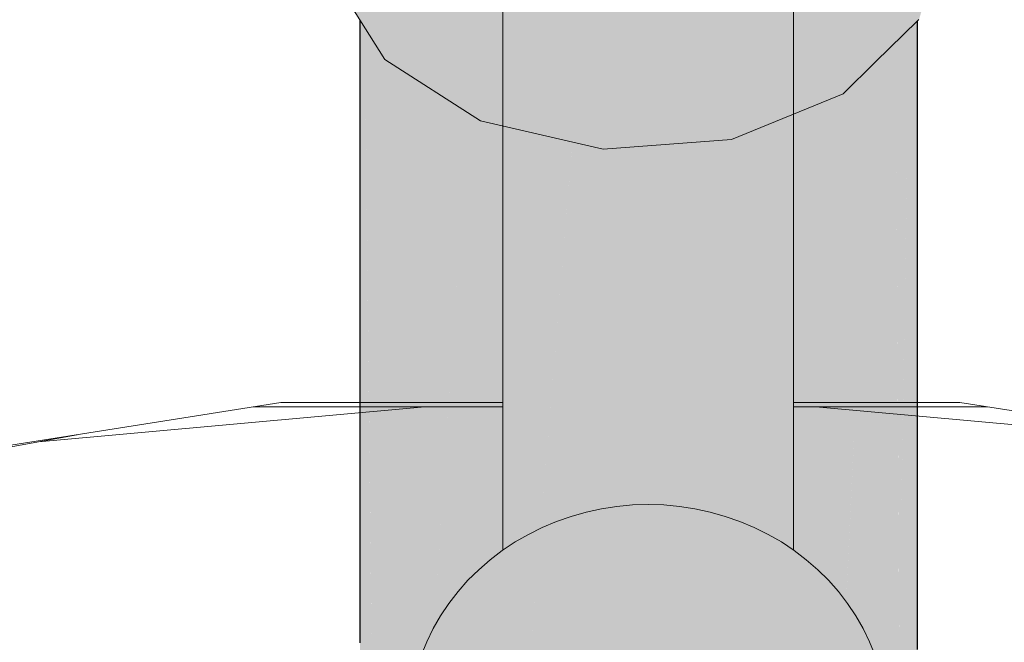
# Model space of a CAD drawing. Header units: millimetres. Extents: x 321 to 585, y -277 to 9.
# Tile 287 of 656: x 481.791 to 482.07, y -193.947 to -193.77. Entities that reach past the tile are written whole.
import ezdxf

# ---------------------------------------------------------------- set-up
doc = ezdxf.new("R2010")
doc.units = ezdxf.units.MM
doc.header["$MEASUREMENT"] = 0
for name, color, linetype, lineweight in [('IFC-Elemento de mobília-Contorno', 152, 'Continuous', 5), ('IFC-Elemento terminal-Contorno', 253, 'Continuous', 5), ('TQ-Condutos', 3, 'Continuous', 25), ('TQ-Conexões', 9, 'Continuous', 18)]:
    doc.layers.add(name, color=color, linetype=linetype, lineweight=lineweight)

msp = doc.modelspace()

# ---------------------------------------------------------------- hatches: boundary and pattern name
at = {"layer": 'TQ-Condutos', "linetype": 'Continuous'}
for points in [[(481.89622, -193.78506), (481.89753, -193.74939), (481.89328, -193.73986)], [(481.88706, -194.01081), (481.88792, -194.01196), (481.88962, -194.01424), (481.89031, -194.01518), (481.89768, -194.02507), (481.88806, -194.00817), (481.89768, -194.02507), (481.89849, -194.02616), (481.90007, -194.02828), (481.90055, -194.02865), (481.89037, -193.94495), (481.89034, -193.94256), (481.88853, -193.77815), (481.88719, -193.77729), (481.88853, -193.77815), (481.88847, -193.77273), (481.88706, -193.77047), (481.88706, -193.77721), (481.88706, -193.94627), (481.88706, -193.94713), (481.88706, -194.00507)], [(482.04531, -194.00232), (482.04531, -193.98341), (482.04531, -193.94903), (482.04531, -193.94625), (482.04531, -193.91535), (482.04531, -193.78281), (482.04328, -193.79237), (482.04531, -193.78281), (482.04531, -193.77079), (482.04296, -193.77309), (482.0391, -193.77686), (482.03839, -193.77755), (482.0334, -193.78243), (482.03229, -193.78352), (482.0327, -193.78569), (482.03229, -193.78352), (482.03203, -193.78884), (482.03243, -193.78699), (482.03203, -193.78884), (482.03432, -193.83452), (482.03839, -193.81536), (482.03876, -193.81361), (482.03839, -193.81536), (482.03432, -193.83452), (482.03203, -193.78884), (482.03207, -193.7882), (482.03229, -193.78352), (482.02419, -193.79143), (482.02171, -193.79244), (482.01884, -193.79362), (482.01884, -193.79666), (482.02174, -193.79382), (482.01884, -193.79666), (482.01884, -193.85091), (482.02089, -193.84126), (482.02133, -193.8392), (482.02269, -193.83281), (482.02306, -193.83105), (482.02441, -193.82469), (482.02585, -193.81794), (482.02441, -193.82469), (482.02306, -193.83105), (482.02269, -193.83281), (482.02133, -193.8392), (482.02089, -193.84126), (482.02392, -193.88343), (482.02478, -193.87939), (482.02392, -193.88343), (482.02089, -193.84126), (482.02302, -193.88764), (482.02089, -193.84126), (482.01884, -193.85091), (482.01884, -193.90731), (482.01884, -193.9288), (482.01884, -193.79362), (482.01007, -193.79721), (482.00161, -193.91563), (481.99209, -194.04882), (481.99315, -194.04865), (482.01161, -194.04172), (482.01576, -194.03898), (482.01884, -194.03696), (482.01576, -194.03898), (482.01884, -194.039), (482.02014, -194.03852), (482.02026, -194.03602), (482.02514, -193.93361), (482.02857, -193.86155), (482.02579, -193.92004), (482.03839, -193.93696), (482.02579, -193.92004), (482.02514, -193.93361), (482.03549, -194.02196), (482.03803, -194.0191), (482.03839, -194.01869), (482.03887, -194.01815), (482.03839, -194.01826), (482.03839, -193.94375), (482.03839, -194.01826), (482.03889, -194.01712), (482.04009, -193.94504), (482.04005, -193.93919), (482.0393, -193.81106), (482.04009, -193.94504), (482.04258, -193.79564), (482.04082, -193.90139), (482.04018, -193.93937), (482.04009, -193.94504), (482.03916, -194.00068), (482.04091, -194.01245), (482.04178, -194.01045), (482.04208, -194.00976), (482.04418, -194.00492), (482.04422, -194.00419)], [(481.88853, -193.77815), (481.89037, -193.94495), (481.89622, -193.78506), (481.89608, -193.78298), (481.89412, -193.78172), (481.88847, -193.77273)], [(481.90059, -194.02898), (481.90059, -193.93822), (481.90059, -193.93099), (481.90059, -193.78585), (481.89629, -193.78311), (481.89046, -193.94243), (481.89037, -193.94495)], [(481.90059, -194.05697), (481.90236, -194.03003), (481.90876, -193.93284), (481.91772, -193.7968), (481.90434, -193.78825), (481.90059, -193.78585), (481.90059, -193.93822), (481.90059, -194.02868)], [(481.91428, -194.03914), (481.92531, -194.04758), (481.92531, -194.04406), (481.91772, -193.7968), (481.90236, -194.03003)], [(481.91776, -193.79828), (481.92531, -194.04406), (481.92531, -193.80166), (481.92531, -193.80002), (481.92131, -193.7991), (481.91772, -193.7968)], [(481.99003, -193.80543), (481.99003, -194.04916), (481.99209, -194.04882), (482.00965, -193.80314), (482.01007, -193.79721), (481.9925, -193.80441), (481.9907, -193.80455), (481.99071, -193.80515), (481.9907, -193.80455), (481.99003, -193.8046)], [(481.92531, -194.07277), (481.92759, -194.04508), (481.92606, -193.8002), (481.92531, -193.80002), (481.92531, -194.04406)], [(481.92759, -194.04508), (481.94736, -193.80511), (481.92606, -193.8002)], [(481.95267, -194.05143), (481.95695, -194.05154), (481.95695, -193.80732), (481.95695, -193.80707), (481.95611, -193.80713), (481.94746, -193.80777), (481.95611, -193.80713), (481.94736, -193.80511), (481.94714, -193.8078), (481.92759, -194.04508), (481.93196, -194.04703), (481.95192, -194.05141)], [(481.99003, -194.04916), (481.99003, -193.8046), (481.98443, -193.80502), (481.98003, -193.80535), (481.95773, -193.80701), (481.95934, -194.0516), (481.97279, -194.05195), (481.99003, -194.05241)], [(481.95695, -194.08006), (481.95934, -194.0516), (481.95773, -193.80701), (481.95695, -193.80707), (481.95695, -194.05154)], [(482.02117, -194.03813), (482.02692, -194.03164), (482.03549, -194.02196), (482.02514, -193.93361), (482.02026, -194.03602)]]:
    msp.add_hatch(color=73, dxfattribs=at).paths.add_polyline_path(points)
at = {"layer": 'TQ-Conexões', "linetype": 'Continuous'}
for points in [[(482.04911, -193.7085), (482.04942, -193.70291), (482.0457, -193.70803), (482.0457, -193.72454), (482.0457, -193.71238), (482.0457, -193.70803), (482.04553, -193.70827), (482.04554, -193.71248), (482.04557, -193.72514), (482.04551, -193.71249), (482.04553, -193.70827), (482.04531, -193.70857), (482.04025, -193.71553), (482.04531, -193.71261), (482.04025, -193.71553), (482.04531, -193.72638), (482.04547, -193.72565), (482.04555, -193.72524), (482.04547, -193.72565), (482.04531, -193.72638), (482.04025, -193.71553), (482.03601, -193.71798), (482.0353, -193.72234), (482.04247, -193.73975), (482.0353, -193.72234), (482.03598, -193.71799), (482.03581, -193.71809), (482.03419, -193.71903), (482.02419, -193.7248), (482.01525, -193.72996), (482.0106, -193.73265), (482.01273, -193.73343), (482.0106, -193.73265), (482.00916, -193.73835), (482.00929, -193.73783), (482.0106, -193.73265), (481.99992, -193.73881), (481.99798, -193.73901), (481.9925, -193.73959), (481.99808, -193.73987), (482.0005, -193.75026), (481.99808, -193.73987), (481.9925, -193.73959), (481.97689, -193.74123), (481.97269, -193.75453), (481.97403, -193.7503), (481.97689, -193.74123), (481.97126, -193.74182), (481.96966, -193.74274), (481.97126, -193.74182), (481.96925, -193.74203), (481.96947, -193.74285), (481.96347, -193.74632), (481.96285, -193.74667), (481.97128, -193.74941), (481.96285, -193.74667), (481.96185, -193.74725), (481.96125, -193.7476), (481.96185, -193.74725), (481.96285, -193.74667), (481.95923, -193.7455), (481.96285, -193.74667), (481.96347, -193.74632), (481.96947, -193.74285), (481.96925, -193.74203), (481.95611, -193.74341), (481.9536, -193.74367), (481.94108, -193.73961), (481.93923, -193.74518), (481.92131, -193.7991), (481.95611, -193.80713), (481.95611, -193.74449), (481.95611, -193.75057), (481.95611, -193.7641), (481.95611, -193.80713), (481.9925, -193.80441), (481.9925, -193.74309), (481.99945, -193.75171), (481.9925, -193.74309), (481.99676, -193.7554), (482.00145, -193.76894), (482.02419, -193.73763), (482.00145, -193.76894), (481.99676, -193.7554), (481.9925, -193.74309), (481.9925, -193.76127), (481.9925, -193.78125), (481.9925, -193.80441), (482.02419, -193.79143), (482.03509, -193.72264), (482.02419, -193.79143), (482.04066, -193.74827), (482.02419, -193.79143), (482.0334, -193.78243), (482.04531, -193.77079), (482.0457, -193.77041), (482.05331, -193.74502), (482.05331, -193.69756), (482.05066, -193.7012), (482.04969, -193.7058), (482.05066, -193.7012), (482.04942, -193.70291)], [(481.88528, -193.72188), (481.88706, -193.71121), (481.88734, -193.70951), (481.88706, -193.70926), (481.8833, -193.70587), (481.87923, -193.70221), (481.88253, -193.71572), (481.87923, -193.70221), (481.87923, -193.7083), (481.87923, -193.75801), (481.88706, -193.77047), (481.89412, -193.78172), (481.90107, -193.75735), (481.90609, -193.73976), (481.90912, -193.72912), (481.89615, -193.71744), (481.89412, -193.71562), (481.89412, -193.74174), (481.89215, -193.73732), (481.89412, -193.74174), (481.89412, -193.71562), (481.89107, -193.71287), (481.88974, -193.73191), (481.89107, -193.71287), (481.88734, -193.70951), (481.88727, -193.72634), (481.88706, -193.72588), (481.88727, -193.72634), (481.88734, -193.70951), (481.88706, -193.71121)], [(481.90909, -193.72923), (481.89412, -193.78172), (481.92131, -193.7991), (481.9364, -193.7537), (481.92131, -193.74011), (481.9364, -193.7537), (481.94045, -193.74151), (481.94108, -193.73961), (481.93679, -193.73821), (481.92131, -193.73319), (481.90931, -193.7293)]]:
    msp.add_hatch(color=93, dxfattribs=at).paths.add_polyline_path(points)

# ---------------------------------------------------------------- linework, layer by layer
at = {"layer": 'IFC-Elemento de mobília-Contorno', "color": 7, "lineweight": 5}
for p, q in [((481.67657, -193.90877), (481.86465, -193.87898)), ((481.86465, -193.87898), (481.92767, -193.87898)), ((482.01007, -193.87898), (482.05728, -193.87898)), ((482.05728, -193.87898), (482.24536, -193.90877))]:
    msp.add_line(p, q, dxfattribs=at)
at = {"layer": 'IFC-Elemento terminal-Contorno', "color": 7, "lineweight": 5}
for p, q in [((481.92767, -193.80041), (481.92767, -193.76631)), ((482.01007, -193.80041), (482.01007, -193.76631)), ((481.92767, -193.81748), (481.92767, -193.80041)), ((482.01007, -193.81748), (482.01007, -193.80041)), ((481.92767, -193.83453), (481.92767, -193.81748)), ((482.01007, -193.83453), (482.01007, -193.81748)), ((481.92767, -193.92082), (481.92767, -193.83453)), ((482.01007, -193.92082), (482.01007, -193.83453)), ((481.79585, -193.89016), (481.9055, -193.88023)), ((481.85676, -193.88023), (481.92767, -193.88023)), ((482.01007, -193.88023), (482.06517, -193.88023)), ((482.01643, -193.88023), (482.12607, -193.89016)), ((481.65441, -193.91611), (481.80682, -193.88814)), ((481.9556, -193.90912), (481.95999, -193.90846)), ((481.95999, -193.90846), (481.96442, -193.90805)), ((481.96442, -193.90805), (481.96887, -193.90791)), ((481.96887, -193.90791), (481.97332, -193.90805)), ((481.97332, -193.90805), (481.97775, -193.90846)), ((481.97775, -193.90846), (481.98214, -193.90912)), ((481.94285, -193.91272), (481.94701, -193.91127)), ((481.94701, -193.91127), (481.95127, -193.91006)), ((481.95127, -193.91006), (481.9556, -193.90912)), ((481.98214, -193.90912), (481.98647, -193.91006)), ((481.98647, -193.91006), (481.99073, -193.91127)), ((481.99073, -193.91127), (481.99489, -193.91272)), ((481.93879, -193.91441), (481.94285, -193.91272)), ((481.99489, -193.91272), (481.99894, -193.91441)), ((481.93109, -193.91854), (481.93487, -193.91637)), ((481.93487, -193.91637), (481.93879, -193.91441)), ((481.99894, -193.91441), (482.00287, -193.91637)), ((482.00287, -193.91637), (482.00665, -193.91854)), ((481.92747, -193.92096), (481.93109, -193.91854)), ((482.00665, -193.91854), (482.01027, -193.92096)), ((481.92403, -193.92357), (481.92747, -193.92096)), ((482.01027, -193.92096), (482.0137, -193.92357)), ((481.92078, -193.92639), (481.92403, -193.92357)), ((482.0137, -193.92357), (482.01695, -193.92639)), ((481.91774, -193.92939), (481.92078, -193.92639)), ((482.01695, -193.92639), (482.01999, -193.92939)), ((481.91492, -193.93258), (481.91774, -193.92939)), ((482.01999, -193.92939), (482.02282, -193.93258)), ((481.91233, -193.93594), (481.91492, -193.93258)), ((482.02282, -193.93258), (482.02541, -193.93594)), ((481.90998, -193.93945), (481.91233, -193.93594)), ((482.02541, -193.93594), (482.02776, -193.93945)), ((481.90788, -193.94309), (481.90998, -193.93945)), ((482.02776, -193.93945), (482.02986, -193.94309)), ((481.90604, -193.94684), (481.90788, -193.94309)), ((482.02986, -193.94309), (482.03169, -193.94684)), ((481.90448, -193.9507), (481.90604, -193.94684)), ((482.03169, -193.94684), (482.03326, -193.9507))]:
    msp.add_line(p, q, dxfattribs=at)
at = {"layer": 'TQ-Condutos'}
for p, q in [((481.88706, -193.77047), (481.88706, -193.77721)), ((482.04531, -193.78281), (482.04531, -193.77079)), ((481.88706, -193.77721), (481.88706, -193.94627)), ((482.04531, -193.91535), (482.04531, -193.78281)), ((482.04531, -193.94625), (482.04531, -193.91535)), ((481.88706, -193.94627), (481.88706, -193.94713)), ((482.04531, -193.94903), (482.04531, -193.94625))]:
    msp.add_line(p, q, dxfattribs=at)
at = {"layer": 'TQ-Conexões'}
for p, q in [((481.87923, -193.75801), (481.88706, -193.77047)), ((481.88706, -193.77047), (481.89412, -193.78172)), ((482.0334, -193.78243), (482.04531, -193.77079)), ((482.04531, -193.77079), (482.0457, -193.77041)), ((481.89412, -193.78172), (481.92131, -193.7991)), ((482.02419, -193.79143), (482.0334, -193.78243)), ((481.9925, -193.80441), (482.02419, -193.79143)), ((481.92131, -193.7991), (481.95611, -193.80713)), ((481.95611, -193.80713), (481.9925, -193.80441))]:
    msp.add_line(p, q, dxfattribs=at)

doc.saveas('drawing.dxf')
